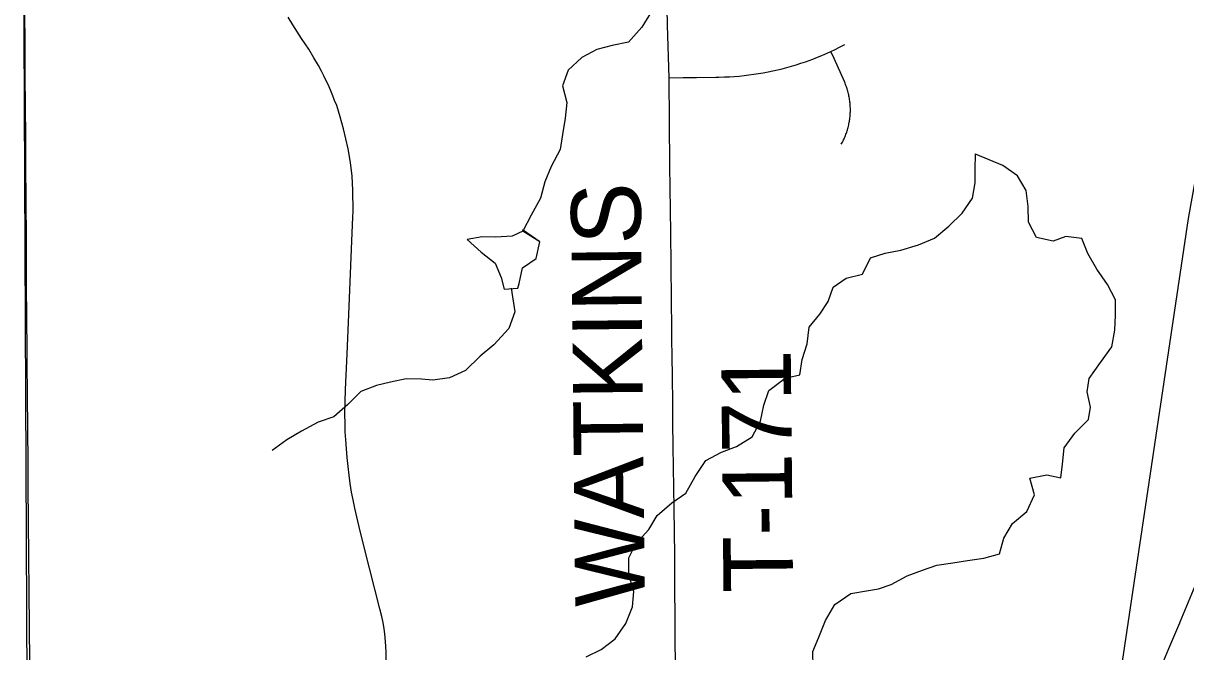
# Model space of a CAD drawing. Extents: x 0 to 34, y 0 to 22.
# Drawn here: x 4.2926 to 4.7668, y 16.8261 to 17.0826 of the extents above; entities that cross this region are included whole.
import ezdxf

# ---------------------------------------------------------------- set-up
doc = ezdxf.new("R2010")
doc.units = 0
for name, color, linetype in [('GM_X_County_Road', 7, 'Continuous'), ('GM_X_Minor_Lake', 7, 'Continuous'), ('GM_X_Minor_River', 7, 'Continuous'), ('GM_X_Rail_Line', 7, 'Continuous'), ('GM_X_Rail_Line_Text', 7, 'Continuous'), ('GM_X_Township', 7, 'Continuous'), ('GM_X_Township_Road', 7, 'Continuous'), ('GM_X_Township_Road_Text', 7, 'Continuous'), ('GM_X_US_Route', 7, 'Continuous')]:
    doc.layers.add(name, color=color, linetype=linetype)

msp = doc.modelspace()

# ---------------------------------------------------------------- linework, layer by layer
at = {"layer": 'GM_X_County_Road'}
for points in [[(4.2943, 16.93402), (4.29424, 16.941), (4.29415, 16.95181), (4.2941, 16.95958), (4.29397, 16.97844), (4.29387, 16.99455), (4.29377, 17.01026), (4.29367, 17.02453), (4.29359, 17.03639), (4.29352, 17.04825), (4.29343, 17.06157), (4.29335, 17.07309), (4.29324, 17.08807)], [(4.29529, 16.81254), (4.29521, 16.82197), (4.29463, 16.89353), (4.29456, 16.90305), (4.29443, 16.91734), (4.29433, 16.93052), (4.2943, 16.93402)]]:
    msp.add_lwpolyline(points, dxfattribs=at)
at = {"layer": 'GM_X_Minor_Lake'}
for points in [[(4.49634, 16.99776), (4.49204, 16.9957), (4.48542, 16.99532), (4.47974, 16.9955), (4.47369, 16.99436), (4.47937, 16.98924), (4.48505, 16.98469), (4.48751, 16.97881), (4.48883, 16.97407), (4.49432, 16.97445)], [(4.49432, 16.97445), (4.49488, 16.97635), (4.49621, 16.9828), (4.50188, 16.9866), (4.50339, 16.99343), (4.49627, 16.99831)], [(4.49432, 16.97445), (4.49488, 16.97635), (4.49621, 16.9828), (4.50188, 16.9866), (4.50339, 16.99343), (4.49634, 16.99776)]]:
    msp.add_lwpolyline(points, dxfattribs=at)
at = {"layer": 'GM_X_Minor_River'}
for points in [[(4.57075, 17.09535), (4.56169, 17.09129), (4.55511, 17.08962), (4.54892, 17.08739), (4.54491, 17.08103), (4.53957, 17.07484), (4.53279, 17.07354), (4.52659, 17.07188), (4.52042, 17.0687), (4.51487, 17.06345), (4.51255, 17.05714), (4.51441, 17.05035), (4.51362, 17.04388), (4.51264, 17.03722), (4.51164, 17.03113), (4.50802, 17.02421), (4.50533, 17.01789), (4.50359, 17.01121), (4.49978, 17.00429), (4.49634, 16.99776)], [(4.52227, 16.82398), (4.52832, 16.82702), (4.534, 16.83139), (4.53835, 16.83766), (4.54118, 16.84449), (4.54174, 16.85076), (4.53965, 16.85759), (4.53965, 16.86442), (4.54248, 16.87012), (4.54778, 16.876), (4.55118, 16.8817), (4.55724, 16.88683), (4.56291, 16.89082), (4.56669, 16.89766), (4.57104, 16.90411), (4.57747, 16.90753), (4.58353, 16.90982), (4.58996, 16.91381), (4.59336, 16.92026), (4.59468, 16.92672), (4.59676, 16.93279), (4.60338, 16.93773), (4.60944, 16.93907), (4.61038, 16.94533), (4.61246, 16.95178), (4.61321, 16.95862), (4.61756, 16.96393), (4.62096, 16.96906), (4.62304, 16.97495), (4.62833, 16.97856), (4.63496, 16.98027), (4.63817, 16.98691), (4.64423, 16.98882), (4.65066, 16.98996), (4.65786, 16.99225), (4.66429, 16.99491), (4.67015, 16.99985), (4.67564, 17.00517), (4.6798, 17.01124), (4.68093, 17.01751), (4.68092, 17.02282), (4.68111, 17.02927)], [(4.73211, 16.94411), (4.73665, 16.95057), (4.73797, 16.9574), (4.73815, 16.96348), (4.73815, 16.96974), (4.73492, 16.976), (4.73056, 16.98226), (4.72696, 16.9887), (4.72449, 16.99477), (4.71787, 16.99553), (4.71276, 16.99362), (4.70594, 16.99514), (4.70272, 17.0014), (4.70252, 17.00785), (4.70176, 17.0143), (4.69815, 17.02037), (4.69228, 17.02454), (4.6811, 17.02919)], [(4.49168, 16.97449), (4.49312, 16.96487), (4.49063, 16.95798), (4.48455, 16.95139), (4.47898, 16.9467), (4.47306, 16.94088), (4.46651, 16.93788), (4.45973, 16.93696), (4.45499, 16.93742), (4.44875, 16.93747), (4.44235, 16.93618), (4.43671, 16.93472), (4.43033, 16.9323), (4.42497, 16.92705), (4.41923, 16.92198), (4.41285, 16.91975), (4.40612, 16.91618), (4.40015, 16.91263), (4.3942, 16.90831)], [(4.61485, 16.81989), (4.61465, 16.82615), (4.61711, 16.83204), (4.61994, 16.83887), (4.62372, 16.84533), (4.63016, 16.84989), (4.63659, 16.85103), (4.64151, 16.8518), (4.64662, 16.85351), (4.65325, 16.85712), (4.65949, 16.85941), (4.66536, 16.8615), (4.67179, 16.86245), (4.67785, 16.86341), (4.68448, 16.86436), (4.69091, 16.86608), (4.69261, 16.87253), (4.6962, 16.87842), (4.70207, 16.88336), (4.70509, 16.89019), (4.70319, 16.89702), (4.71019, 16.89836), (4.71587, 16.89703), (4.71663, 16.90273), (4.71719, 16.90937), (4.72154, 16.91526), (4.72721, 16.92096), (4.72796, 16.92589), (4.72663, 16.93215), (4.72739, 16.93766), (4.73211, 16.94411)]]:
    msp.add_lwpolyline(points, dxfattribs=at)
at = {"layer": 'GM_X_Rail_Line'}
msp.add_lwpolyline([(4.43685, 15.66093), (4.44526, 15.70389), (4.44575, 15.72213), (4.44738, 15.72375), (4.67295, 15.72553), (4.67232, 15.9707), (4.70157, 16.26056), (4.70968, 16.34189), (4.71249, 16.52531), (4.71483, 16.58077), (4.72207, 16.68209), (4.72875, 16.7399), (4.76791, 17.00293), (4.79375, 17.14663)], dxfattribs=at)
at = {"layer": 'GM_X_Rail_Line_Text'}
msp.add_lwpolyline([(4.29834, 15.72311), (4.29818, 15.78347), (4.2968, 16.12676), (4.29591, 16.20859), (4.29631, 16.26886), (4.29665, 16.32082), (4.29448, 16.62089), (4.29393, 16.70086), (4.29472, 16.74504), (4.29472, 16.77218), (4.29466, 16.77703), (4.29417, 16.81303), (4.29258, 17.16739)], dxfattribs=at)
at = {"layer": 'GM_X_Township'}
msp.add_lwpolyline([(4.29834, 15.72311), (4.29818, 15.78347), (4.2968, 16.12676), (4.29591, 16.20859), (4.29631, 16.26886), (4.29665, 16.32082), (4.29448, 16.62089), (4.29393, 16.70086), (4.29472, 16.74504), (4.29472, 16.77218), (4.29466, 16.77703), (4.29417, 16.81303), (4.29258, 17.16739)], dxfattribs=at)
at = {"layer": 'GM_X_Township_Road'}
for points in [[(4.55871, 16.81603), (4.55846, 16.85597), (4.55834, 16.8655), (4.55822, 16.87494), (4.5581, 16.88453), (4.55777, 16.90992), (4.55765, 16.9196), (4.55761, 16.92244), (4.55753, 16.92929), (4.55743, 16.93671), (4.55728, 16.9485), (4.55724, 16.95175), (4.55717, 16.95826), (4.55704, 16.96946), (4.55687, 16.98414), (4.55673, 16.99692), (4.55662, 17.00652), (4.55642, 17.02439), (4.55606, 17.06039), (4.55536, 17.08191), (4.55518, 17.09587)], [(4.44079, 16.81399), (4.44063, 16.82612), (4.44042, 16.83034), (4.44008, 16.83345), (4.43981, 16.83543), (4.43937, 16.83801), (4.43881, 16.84053), (4.4381, 16.8436), (4.43379, 16.86019), (4.43001, 16.87532), (4.42862, 16.88122), (4.42779, 16.88467), (4.42711, 16.88805), (4.42653, 16.89122), (4.42598, 16.89479), (4.42557, 16.89824), (4.42511, 16.90171), (4.42478, 16.90537), (4.42447, 16.90894), (4.42416, 16.91255), (4.42397, 16.91584), (4.42385, 16.91922), (4.42379, 16.92288), (4.42411, 16.93319), (4.42474, 16.94776), (4.42536, 16.96378), (4.42677, 16.99704), (4.42702, 17.00344), (4.42711, 17.00593), (4.42705, 17.01445), (4.42671, 17.0202), (4.42606, 17.02574), (4.42508, 17.03131), (4.42419, 17.03541), (4.4232, 17.03959), (4.42182, 17.04438), (4.42046, 17.04901), (4.41963, 17.05104), (4.41888, 17.05299), (4.41803, 17.05507), (4.41694, 17.05762), (4.41604, 17.0594), (4.41519, 17.06115), (4.41426, 17.0631), (4.413, 17.0654), (4.41118, 17.06857), (4.40909, 17.0721), (4.40616, 17.07641), (4.40259, 17.08192), (4.40069, 17.08512)], [(4.55606, 17.06039), (4.56178, 17.06046), (4.5673, 17.06052), (4.5752, 17.06062), (4.57634, 17.06063), (4.57872, 17.0607), (4.5807, 17.06079), (4.58268, 17.06092), (4.58466, 17.06108), (4.58663, 17.06128), (4.5886, 17.06151), (4.59057, 17.06178), (4.59253, 17.06208), (4.59448, 17.06241), (4.59643, 17.06278), (4.59838, 17.06318), (4.60031, 17.06362), (4.60224, 17.06409), (4.60416, 17.06459), (4.60607, 17.06513), (4.60797, 17.0657), (4.60986, 17.0663), (4.61174, 17.06694), (4.61475, 17.06803), (4.61659, 17.06875), (4.61843, 17.06951), (4.62206, 17.07111), (4.62385, 17.07196), (4.62563, 17.07284), (4.62773, 17.07392)], [(4.62633, 17.03325), (4.62657, 17.03369), (4.6268, 17.03413), (4.62703, 17.03457), (4.62725, 17.03501), (4.62746, 17.03546), (4.62766, 17.03592), (4.62785, 17.03637), (4.62804, 17.03683), (4.62822, 17.0373), (4.62839, 17.03776), (4.62855, 17.03823), (4.6287, 17.0387), (4.62885, 17.03918), (4.62899, 17.03965), (4.62911, 17.04013), (4.62923, 17.04061), (4.62935, 17.0411), (4.62945, 17.04158), (4.62954, 17.04207), (4.62963, 17.04256), (4.62971, 17.04305), (4.62978, 17.04354), (4.62984, 17.04403), (4.62989, 17.04453), (4.62993, 17.04502), (4.62997, 17.04551), (4.62999, 17.04601), (4.63001, 17.04651), (4.63002, 17.047), (4.63002, 17.0475), (4.63001, 17.04799), (4.63, 17.04849), (4.62997, 17.04898), (4.62994, 17.04948), (4.62989, 17.04997), (4.62984, 17.05047), (4.62978, 17.05096), (4.62971, 17.05145), (4.62963, 17.05194), (4.62955, 17.05243), (4.62945, 17.05292), (4.62935, 17.0534), (4.62924, 17.05388), (4.62912, 17.05437), (4.62899, 17.05485), (4.62885, 17.05532), (4.62871, 17.0558), (4.62856, 17.05627), (4.6284, 17.05674), (4.62823, 17.0572), (4.62805, 17.05767), (4.62786, 17.05813), (4.62757, 17.0588), (4.62337, 17.06819), (4.62206, 17.07111)]]:
    msp.add_lwpolyline(points, dxfattribs=at)
at = {"layer": 'GM_X_US_Route'}
msp.add_lwpolyline([(4.75631, 16.81883), (4.75797, 16.8226), (4.75997, 16.82741), (4.76438, 16.83797), (4.76454, 16.83835), (4.77133, 16.85465), (4.77137, 16.85474), (4.77263, 16.85776), (4.77444, 16.86212), (4.77684, 16.86786), (4.78175, 16.87964), (4.78425, 16.88565), (4.78908, 16.89716), (4.79529, 16.91198)], dxfattribs=at)

# ---------------------------------------------------------------- texts
at = {"layer": 'GM_X_Township_Road_Text'}
for s, rotation, p in [('WATKINS', 90.5948, (4.54619, 16.84467)), ('T-171', 90.5625, (4.60667, 16.85028))]:
    msp.add_text(s, height=0.028409, rotation=rotation, dxfattribs=at).set_placement(p)

doc.saveas('drawing.dxf')
